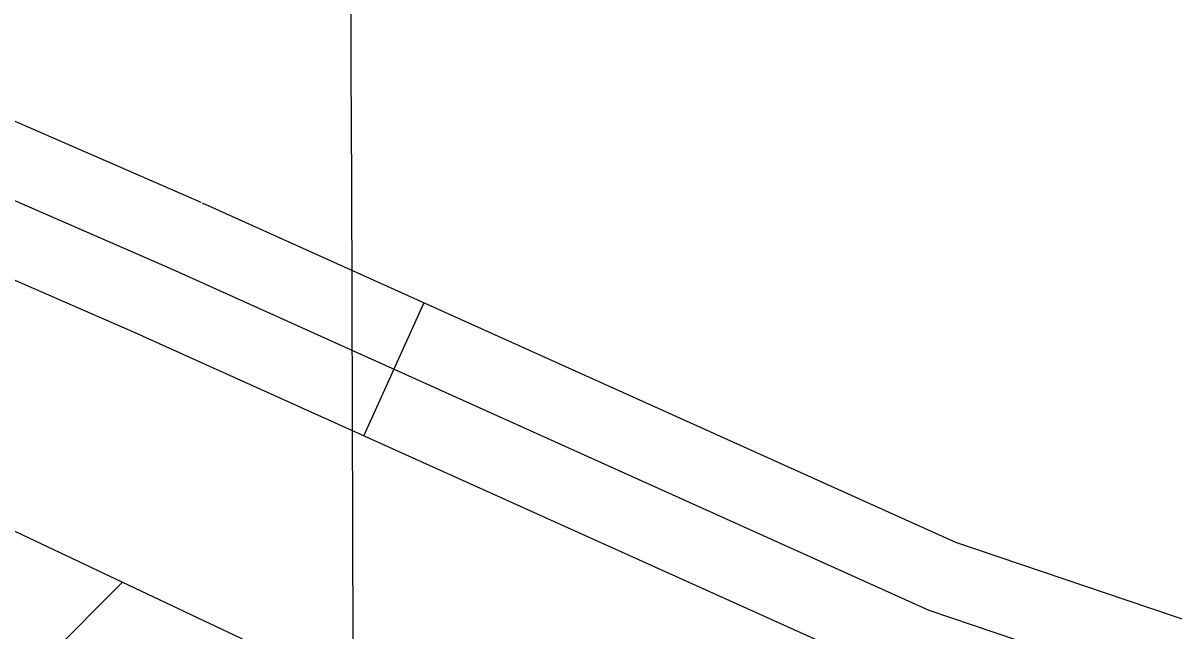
# Model space of a CAD drawing. Extents: x 3392644 to 3430565, y 576657 to 602123.
# Drawn here: x 3412472.3 to 3412708.7, y 595572.8 to 595697.7 of the extents above; entities that cross this region are included whole.
import ezdxf

# ---------------------------------------------------------------- set-up
doc = ezdxf.new("R2010")
doc.units = 0
for name, color, linetype in [('V-BLDG-OTLN', 7, 'Continuous'), ('V-GRID-MAJR', 7, 'Continuous'), ('V-ROAD-CNTR', 7, 'Continuous')]:
    doc.layers.add(name, color=color, linetype=linetype)

msp = doc.modelspace()

# ---------------------------------------------------------------- linework, layer by layer
at = {"layer": 'V-BLDG-OTLN'}
msp.add_line((3412302.087601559, 595392.0065538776), (3412492.7385500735, 595582.6575023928), dxfattribs=at)
msp.add_lwpolyline([(3412430.507, 595331.18), (3412162.899, 595457.934), (3412271.591, 595687.407), (3412577.42, 595542.547), (3412505.11, 595389.881), (3412517.471, 595384.024), (3412511.723, 595371.89), (3412461.137, 595395.849)], close=True, dxfattribs=at)
at = {"layer": 'V-GRID-MAJR'}
msp.add_spline([(3412589.085, 582101.816), (3412567.059, 588159.461), (3412545.019, 594220.573), (3412522.98, 600281.705), (3412522.967, 600285.152)], degree=3, dxfattribs=at)
at = {"layer": 'V-ROAD-CNTR'}
msp.add_line((3412554.6608529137, 595640.165693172), (3412542.3328775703, 595612.8157478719), dxfattribs=at)
for points in [[(3412099.959762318, 595423.721126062), (3412097.250767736, 595478.435016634), (3412120.4707212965, 595550.2558729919), (3412153.381655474, 595603.1167672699), (3412178.0276061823, 595669.277634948), (3412206.524549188, 595720.8055318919), (3412230.536501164, 595738.397496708), (3412256.107450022, 595745.1974831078), (3412308.3803454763, 595728.5415164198), (3412402.992156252, 595690.6005923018), (3412502.913956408, 595647.0376794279)], [(3412508.908944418, 595660.7876519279), (3412408.7821446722, 595704.4395646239), (3412311.277339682, 595743.54148642)], [(3412496.918968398, 595633.287706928), (3412397.2021678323, 595676.7616199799), (3412303.305355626, 595714.415544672), (3412255.72845078, 595729.5755143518), (3412237.1224879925, 595724.6275242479), (3412218.052526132, 595710.6565521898), (3412191.694578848, 595662.995647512), (3412166.9116284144, 595596.4677805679), (3412134.176693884, 595543.8898857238), (3412112.3677375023, 595476.4340206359), (3412114.9417323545, 595424.463124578)], [(3412509.0779440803, 595660.7126520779), (3412663.9686342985, 595590.8947917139), (3412712.759536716, 595574.3758247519), (3412730.979500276, 595579.5078144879), (3412765.238431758, 595595.688782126), (3412796.15736992, 595599.6677741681), (3412848.665264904, 595602.2107690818), (3412884.3461935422, 595585.0288034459)], [(3412502.913956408, 595647.0376794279), (3412658.468645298, 595576.9208196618), (3412712.35253753, 595558.6768561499), (3412736.25248973, 595565.409842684), (3412769.50242323, 595581.1138112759), (3412797.479367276, 595584.713804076), (3412845.588271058, 595587.0437994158), (3412892.211177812, 595564.5928443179)], [(3412496.7499687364, 595633.3627067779), (3412652.9686562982, 595562.9468476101), (3412711.9455383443, 595542.9778875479), (3412741.525479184, 595551.3118708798), (3412773.7664147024, 595566.538840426), (3412798.8013646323, 595569.759833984), (3412842.5112772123, 595571.8768297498), (3412871.5372191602, 595557.899857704)]]:
    msp.add_lwpolyline(points, dxfattribs=at)

doc.saveas('drawing.dxf')
